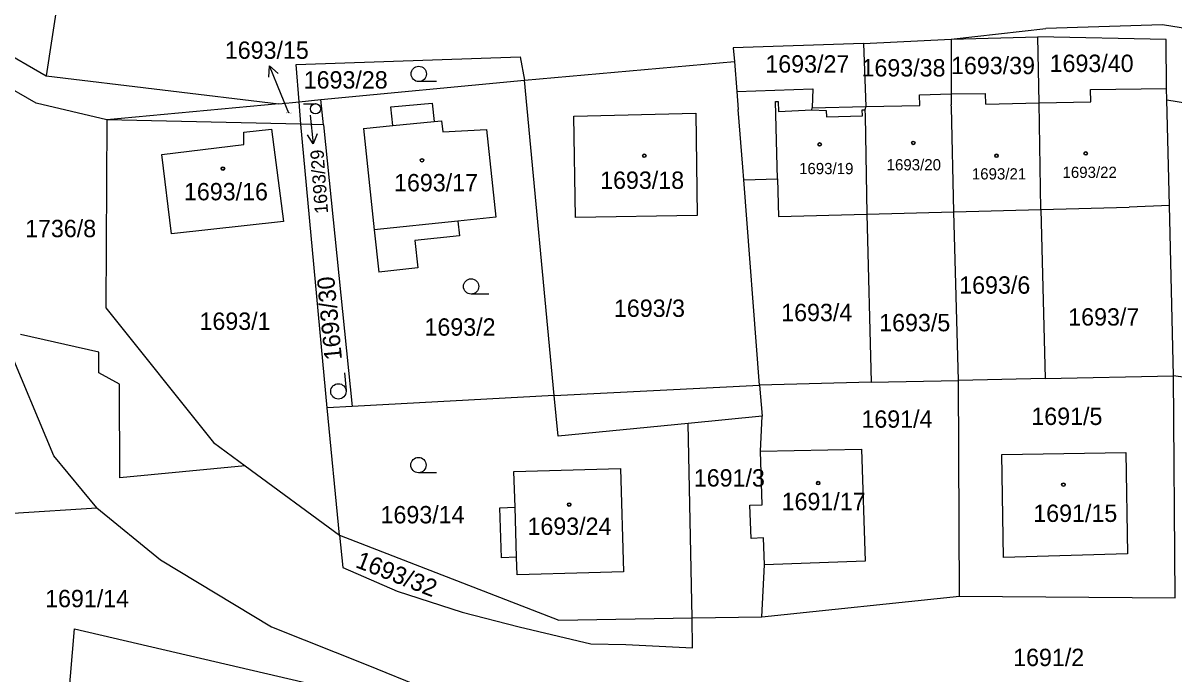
# Model space of a CAD drawing. Extents: x -593183 to -588034, y -1130415 to -1124994.
# Drawn here: x -589919.3 to -589806.7, y -1129310.7 to -1129247 of the extents above; entities that cross this region are included whole.
import ezdxf

# ---------------------------------------------------------------- set-up
doc = ezdxf.new("R2010")
doc.units = 0
for name, color, linetype in [('Vrstva 1', 7, 'Continuous'), ('Vrstva 16', 7, 'Continuous'), ('Vrstva 18', 7, 'Continuous'), ('Vrstva 19', 7, 'Continuous'), ('Vrstva 25', 7, 'Continuous'), ('Vrstva 4', 7, 'Continuous')]:
    doc.layers.add(name, color=color, linetype=linetype)

msp = doc.modelspace()

# ---------------------------------------------------------------- linework, layer by layer
at = {"layer": 'Vrstva 1'}
for p, q in [((-589915.1, -1129239.39), (-589917.05, -1129252.21)), ((-589936.84, -1129240.79), (-589917.05, -1129252.21)), ((-589828.5, -1129248.59), (-589819.21, -1129247.56)), ((-589807.81, -1129247.2), (-589819.21, -1129247.56)), ((-589787.58, -1129250.49), (-589807.81, -1129247.2)), ((-589837.06, -1129249.02), (-589828.5, -1129248.59)), ((-589828.5, -1129248.59), (-589820, -1129248.39)), ((-589828.5, -1129248.59), (-589828.49, -1129253.97)), ((-589807.43, -1129248.63), (-589820, -1129248.39)), ((-589819.86, -1129254.84), (-589820, -1129248.39)), ((-589807.4, -1129253.44), (-589807.43, -1129248.63)), ((-589837.06, -1129249.02), (-589849.81, -1129249.45)), ((-589849.81, -1129249.45), (-589849.7, -1129250.8)), ((-589837.06, -1129249.02), (-589836.84, -1129255.21)), ((-589892.58, -1129251.08), (-589870.66, -1129250.33)), ((-589892.3, -1129254.73), (-589892.58, -1129251.08)), ((-589870.66, -1129250.33), (-589870.23, -1129252.61)), ((-589870.23, -1129252.61), (-589849.7, -1129250.8)), ((-589849.7, -1129250.8), (-589849.45, -1129253.73)), ((-589917.05, -1129252.21), (-589894.3, -1129254.94)), ((-589918.04, -1129254.87), (-589921.7, -1129252.79)), ((-589890.16, -1129254.5), (-589870.23, -1129252.61)), ((-589867.33, -1129283.5), (-589870.23, -1129252.61)), ((-589814.85, -1129253.52), (-589807.4, -1129253.44)), ((-589807.37, -1129254.56), (-589807.4, -1129253.44)), ((-589892.3, -1129254.73), (-589890.16, -1129254.5)), ((-589889.91, -1129256.98), (-589890.16, -1129254.5)), ((-589849.45, -1129253.73), (-589842.02, -1129253.47)), ((-589849.45, -1129253.73), (-589849.33, -1129255.49)), ((-589842.02, -1129253.47), (-589842.1, -1129255.33)), ((-589831.59, -1129254.06), (-589828.49, -1129253.97)), ((-589831.55, -1129255.1), (-589831.59, -1129254.06)), ((-589828.49, -1129253.97), (-589825.11, -1129253.93)), ((-589828.49, -1129253.97), (-589828.47, -1129255.03)), ((-589825.08, -1129254.96), (-589825.11, -1129253.93)), ((-589814.81, -1129254.73), (-589814.85, -1129253.52)), ((-589807.37, -1129254.56), (-589794.71, -1129256.55)), ((-589807.13, -1129264.88), (-589807.37, -1129254.56)), ((-589911.11, -1129256.5), (-589918.04, -1129254.87)), ((-589894.3, -1129254.94), (-589911.11, -1129256.5)), ((-589894.3, -1129254.94), (-589892.3, -1129254.73)), ((-589892.13, -1129256.93), (-589892.3, -1129254.73)), ((-589883.31, -1129255.24), (-589879.27, -1129254.87)), ((-589883.12, -1129257.06), (-589883.31, -1129255.24)), ((-589879.27, -1129254.87), (-589879.07, -1129256.66)), ((-589848.88, -1129261.15), (-589849.33, -1129255.49)), ((-589842.1, -1129255.33), (-589836.84, -1129255.21)), ((-589836.84, -1129255.21), (-589836.92, -1129255.51)), ((-589836.92, -1129255.51), (-589836.9, -1129256.11)), ((-589836.84, -1129255.21), (-589831.55, -1129255.1)), ((-589828.46, -1129255.27), (-589828.47, -1129255.03)), ((-589828.22, -1129265.51), (-589828.46, -1129255.27)), ((-589825.08, -1129254.96), (-589819.86, -1129254.84)), ((-589819.86, -1129254.84), (-589814.81, -1129254.73)), ((-589819.71, -1129265.28), (-589819.86, -1129254.84)), ((-589911.11, -1129256.5), (-589911.22, -1129274.89)), ((-589892.13, -1129256.93), (-589911.11, -1129256.5)), ((-589879.07, -1129256.66), (-589878.38, -1129256.61)), ((-589878.38, -1129256.61), (-589878.22, -1129257.68)), ((-589865.41, -1129256.13), (-589853.49, -1129255.86)), ((-589865.24, -1129266.05), (-589865.41, -1129256.13)), ((-589853.49, -1129255.86), (-589853.35, -1129265.88)), ((-589836.9, -1129256.11), (-589836.74, -1129265.74)), ((-589897.72, -1129258.93), (-589897.7, -1129257.72)), ((-589897.7, -1129257.72), (-589895.01, -1129257.43)), ((-589895.01, -1129257.43), (-589893.82, -1129266.44)), ((-589889.54, -1129284.7), (-589892.13, -1129256.93)), ((-589889.91, -1129256.98), (-589892.13, -1129256.93)), ((-589889.91, -1129256.98), (-589887.12, -1129284.57)), ((-589886.01, -1129257.35), (-589883.12, -1129257.06)), ((-589886.01, -1129257.35), (-589884.95, -1129267.28)), ((-589878.22, -1129257.68), (-589873.95, -1129257.44)), ((-589873.95, -1129257.44), (-589873.05, -1129266.02)), ((-589905.73, -1129259.91), (-589897.72, -1129258.93)), ((-589904.79, -1129267.67), (-589905.73, -1129259.91)), ((-589848.78, -1129262.37), (-589848.88, -1129261.15)), ((-589848.78, -1129262.37), (-589845.47, -1129262.28)), ((-589847.24, -1129282.47), (-589848.78, -1129262.37)), ((-589845.47, -1129262.28), (-589845.38, -1129265.97)), ((-589845.38, -1129265.97), (-589836.74, -1129265.74)), ((-589836.74, -1129265.74), (-589828.22, -1129265.51)), ((-589836.74, -1129265.74), (-589836.32, -1129282.19)), ((-589828.22, -1129265.51), (-589819.71, -1129265.28)), ((-589827.78, -1129282), (-589828.22, -1129265.51)), ((-589819.71, -1129265.28), (-589811.06, -1129265.05)), ((-589819.71, -1129265.28), (-589819.28, -1129281.82)), ((-589807.13, -1129264.88), (-589811.06, -1129265.05)), ((-589806.74, -1129281.55), (-589807.13, -1129264.88)), ((-589893.82, -1129266.44), (-589904.79, -1129267.67)), ((-589873.05, -1129266.02), (-589876.76, -1129266.41)), ((-589876.76, -1129266.41), (-589876.61, -1129267.84)), ((-589853.35, -1129265.88), (-589865.24, -1129266.05)), ((-589884.95, -1129267.28), (-589884.51, -1129271.41)), ((-589876.61, -1129267.84), (-589880.97, -1129268.3)), ((-589880.97, -1129268.3), (-589880.68, -1129271)), ((-589880.68, -1129271), (-589884.51, -1129271.41)), ((-589911.22, -1129274.89), (-589900.69, -1129288.08)), ((-589916.3, -1129289.39), (-589920.96, -1129278.23)), ((-589911.89, -1129279.24), (-589919.58, -1129277.5)), ((-589911.89, -1129281.26), (-589911.89, -1129279.24)), ((-589909.88, -1129282.37), (-589911.89, -1129281.26)), ((-589819.28, -1129281.82), (-589806.74, -1129281.55)), ((-589794.22, -1129283.35), (-589806.74, -1129281.55)), ((-589806.55, -1129303.29), (-589806.74, -1129281.55)), ((-589909.85, -1129291.54), (-589909.88, -1129282.37)), ((-589836.32, -1129282.19), (-589847.24, -1129282.47)), ((-589847.24, -1129282.47), (-589846.99, -1129285.52)), ((-589836.32, -1129282.19), (-589827.78, -1129282)), ((-589819.28, -1129281.82), (-589827.78, -1129282)), ((-589827.66, -1129303.13), (-589827.78, -1129282)), ((-589867.33, -1129283.5), (-589887.12, -1129284.57)), ((-589866.96, -1129287.48), (-589867.33, -1129283.5)), ((-589887.12, -1129284.57), (-589889.54, -1129284.7)), ((-589888.35, -1129297.17), (-589889.54, -1129284.7)), ((-589846.99, -1129285.52), (-589854.22, -1129286.23)), ((-589847.15, -1129288.94), (-589846.99, -1129285.52)), ((-589854.22, -1129286.23), (-589866.96, -1129287.48)), ((-589853.85, -1129305.26), (-589854.22, -1129286.23)), ((-589900.69, -1129288.08), (-589897.58, -1129290.37)), ((-589912.09, -1129294.48), (-589916.3, -1129289.39)), ((-589847.15, -1129288.94), (-589837.27, -1129288.73)), ((-589846.97, -1129294.19), (-589847.15, -1129288.94)), ((-589837.27, -1129288.73), (-589836.91, -1129299.7)), ((-589823.53, -1129289.27), (-589811.39, -1129289.05)), ((-589823.35, -1129299.35), (-589823.53, -1129289.27)), ((-589811.39, -1129289.05), (-589811.24, -1129298.97)), ((-589897.58, -1129290.37), (-589909.85, -1129291.54)), ((-589897.58, -1129290.37), (-589888.35, -1129297.17)), ((-589871.29, -1129290.93), (-589860.85, -1129290.64)), ((-589871.17, -1129294.42), (-589871.29, -1129290.93)), ((-589860.85, -1129290.64), (-589860.55, -1129300.73)), ((-589920.27, -1129295.01), (-589912.09, -1129294.48)), ((-589912.09, -1129294.48), (-589905.87, -1129299.57)), ((-589872.67, -1129294.47), (-589871.17, -1129294.42)), ((-589872.5, -1129299.36), (-589872.67, -1129294.47)), ((-589848.18, -1129294.23), (-589846.97, -1129294.19)), ((-589848.06, -1129297.47), (-589848.18, -1129294.23)), ((-589888.35, -1129297.17), (-589888.02, -1129300.33)), ((-589888.35, -1129297.17), (-589866.88, -1129305.46)), ((-589846.85, -1129297.42), (-589848.06, -1129297.47)), ((-589846.76, -1129300.05), (-589846.85, -1129297.42)), ((-589905.87, -1129299.57), (-589894.99, -1129306.14)), ((-589871.01, -1129299.31), (-589872.5, -1129299.36)), ((-589870.95, -1129301.03), (-589871.01, -1129299.31)), ((-589811.24, -1129298.97), (-589823.35, -1129299.35)), ((-589888.02, -1129300.33), (-589882.7, -1129302.62)), ((-589860.55, -1129300.73), (-589863.96, -1129300.83)), ((-589847, -1129305.16), (-589846.76, -1129300.05)), ((-589836.91, -1129299.7), (-589846.76, -1129300.05)), ((-589863.96, -1129300.83), (-589870.95, -1129301.03)), ((-589882.7, -1129302.62), (-589876.33, -1129304.69)), ((-589847, -1129305.16), (-589827.66, -1129303.13)), ((-589827.66, -1129303.13), (-589806.55, -1129303.29)), ((-589876.33, -1129304.69), (-589870.78, -1129306.12)), ((-589866.88, -1129305.46), (-589853.85, -1129305.26)), ((-589853.85, -1129305.26), (-589847, -1129305.16)), ((-589853.79, -1129308.18), (-589853.85, -1129305.26)), ((-589915.92, -1129326.25), (-589914.29, -1129306.31)), ((-589914.29, -1129306.31), (-589867.37, -1129317.23)), ((-589894.99, -1129306.14), (-589885.56, -1129309.89)), ((-589870.78, -1129306.12), (-589863.76, -1129307.8)), ((-589863.76, -1129307.8), (-589860.34, -1129307.87)), ((-589860.34, -1129307.87), (-589853.79, -1129308.18)), ((-589885.56, -1129309.89), (-589880.12, -1129312.09))]:
    msp.add_line(p, q, dxfattribs=at)
at = {"layer": 'Vrstva 16'}
msp.add_line((-589893.32, -1129255.85), (-589894.07, -1129254.01), dxfattribs=at)
at = {"layer": 'Vrstva 25'}
for p, q in [((-589894.07, -1129254.01), (-589895.2, -1129251.23)), ((-589878.84, -1129252.76), (-589880.59, -1129252.76)), ((-589891.86, -1129254.92), (-589890.69, -1129254.92)), ((-589891.21, -1129256.05), (-589890.92, -1129258.86)), ((-589873.72, -1129273.56), (-589875.47, -1129273.56)), ((-589887.87, -1129281.27), (-589887.71, -1129283.01)), ((-589878.87, -1129291.04), (-589880.62, -1129291.04))]:
    msp.add_line(p, q, dxfattribs=at)
for points in [[(-589895.28, -1129252.34), (-589895.2, -1129251.23), (-589894.36, -1129251.97)], [(-589890.55, -1129257.87), (-589890.92, -1129258.86), (-589891.49, -1129257.97)]]:
    msp.add_lwpolyline(points, dxfattribs=at)
for centre, radius in [((-589880.59, -1129252.01), 0.75), ((-589890.69, -1129255.42), 0.503), ((-589841.36, -1129258.91), 0.175), ((-589841.36, -1129258.91), 0.15), ((-589832.19, -1129258.76), 0.175), ((-589832.19, -1129258.76), 0.15), ((-589858.52, -1129260.02), 0.175), ((-589858.52, -1129260.02), 0.15), ((-589824.05, -1129260.02), 0.175), ((-589824.05, -1129260.02), 0.15), ((-589815.32, -1129259.79), 0.175), ((-589815.32, -1129259.79), 0.15), ((-589899.76, -1129261.27), 0.175), ((-589899.76, -1129261.27), 0.15), ((-589880.27, -1129260.46), 0.175), ((-589880.27, -1129260.46), 0.15), ((-589875.47, -1129272.81), 0.75), ((-589888.46, -1129283.08), 0.75), ((-589880.62, -1129290.29), 0.75), ((-589841.5, -1129292.06), 0.175), ((-589841.5, -1129292.06), 0.15), ((-589817.5, -1129292.21), 0.175), ((-589817.5, -1129292.21), 0.15), ((-589865.87, -1129294.16), 0.175), ((-589865.87, -1129294.16), 0.15)]:
    msp.add_circle(centre, radius, dxfattribs=at)
at = {"layer": 'Vrstva 4'}
for p, q in [((-589845.68, -1129254.7), (-589845.41, -1129254.7)), ((-589845.51, -1129261.06), (-589845.68, -1129254.7)), ((-589845.41, -1129254.7), (-589845.4, -1129255.67)), ((-589845.4, -1129255.67), (-589842.11, -1129255.53)), ((-589842.11, -1129255.53), (-589842.1, -1129255.33)), ((-589842.11, -1129255.53), (-589840.72, -1129255.59)), ((-589840.72, -1129255.59), (-589840.7, -1129256.2)), ((-589837.19, -1129255.52), (-589836.92, -1129255.51)), ((-589837.17, -1129256.1), (-589837.19, -1129255.52)), ((-589883.12, -1129257.06), (-589879.07, -1129256.66)), ((-589840.7, -1129256.2), (-589837.17, -1129256.1)), ((-589845.47, -1129262.28), (-589845.51, -1129261.06)), ((-589876.76, -1129266.41), (-589884.95, -1129267.28)), ((-589867.33, -1129283.5), (-589847.24, -1129282.47)), ((-589871.01, -1129299.31), (-589871.17, -1129294.42))]:
    msp.add_line(p, q, dxfattribs=at)

# ---------------------------------------------------------------- texts
at = {"layer": 'Vrstva 16'}
msp.add_text('1693/15', height=1.7, dxfattribs=at).set_placement((-589899.57, -1129250.53))
msp.add_text('1693/29', height=1.3, rotation=94.1849, dxfattribs=at).set_placement((-589889.46, -1129265.64))
at = {"layer": 'Vrstva 18'}
for s, height, p in [('1693/40', 1.7, (-589818.85, -1129251.82)), ('1693/27', 1.7, (-589846.67, -1129251.88)), ('1693/38', 1.7, (-589837.26, -1129252.26)), ('1693/39', 1.7, (-589828.5, -1129252.03)), ('1693/28', 1.7, (-589891.85, -1129253.44)), ('1693/15', 0.1, (-589893.54, -1129255.85)), ('1736/8', 1.7, (-589919.12, -1129267.99)), ('1693/6', 1.7, (-589827.7, -1129273.52)), ('1693/3', 1.7, (-589861.49, -1129275.79)), ('1693/4', 1.7, (-589845.12, -1129276.21)), ('1693/7', 1.7, (-589817.03, -1129276.64)), ('1693/1', 1.7, (-589902.05, -1129277.06)), ('1693/2', 1.7, (-589880.03, -1129277.63)), ('1693/5', 1.7, (-589835.53, -1129277.2)), ('1691/4', 1.7, (-589837.27, -1129286.64)), ('1691/5', 1.7, (-589820.64, -1129286.37)), ('1691/3', 1.7, (-589853.67, -1129292.4)), ('1693/14', 1.7, (-589884.33, -1129296)), ('1691/14', 1.7, (-589917.16, -1129304.21)), ('1691/2', 1.7, (-589822.42, -1129309.97))]:
    msp.add_text(s, height=height, dxfattribs=at).set_placement(p)
for s, height, rotation, p in [('1693/29', 0.01, 94.1849, (-589891.21, -1129256.05)), ('1693/30', 1.7, 95.4069, (-589888.1, -1129279.95)), ('1693/32', 1.7, 338.6942, (-589886.88, -1129300.26))]:
    msp.add_text(s, height=height, rotation=rotation, dxfattribs=at).set_placement(p)
at = {"layer": 'Vrstva 19'}
for s, height, p in [('1693/19', 1.1, (-589843.37, -1129261.82)), ('1693/20', 1.1, (-589834.8, -1129261.45)), ('1693/21', 1.1, (-589826.46, -1129262.34)), ('1693/22', 1.1, (-589817.59, -1129262.19)), ('1693/17', 1.7, (-589883.01, -1129263.5)), ('1693/18', 1.7, (-589862.84, -1129263.26)), ('1693/16', 1.7, (-589903.57, -1129264.38)), ('1691/17', 1.7, (-589845.08, -1129294.71)), ('1691/15', 1.7, (-589820.45, -1129295.86)), ('1693/24', 1.7, (-589869.95, -1129297.13))]:
    msp.add_text(s, height=height, dxfattribs=at).set_placement(p)

doc.saveas('drawing.dxf')
